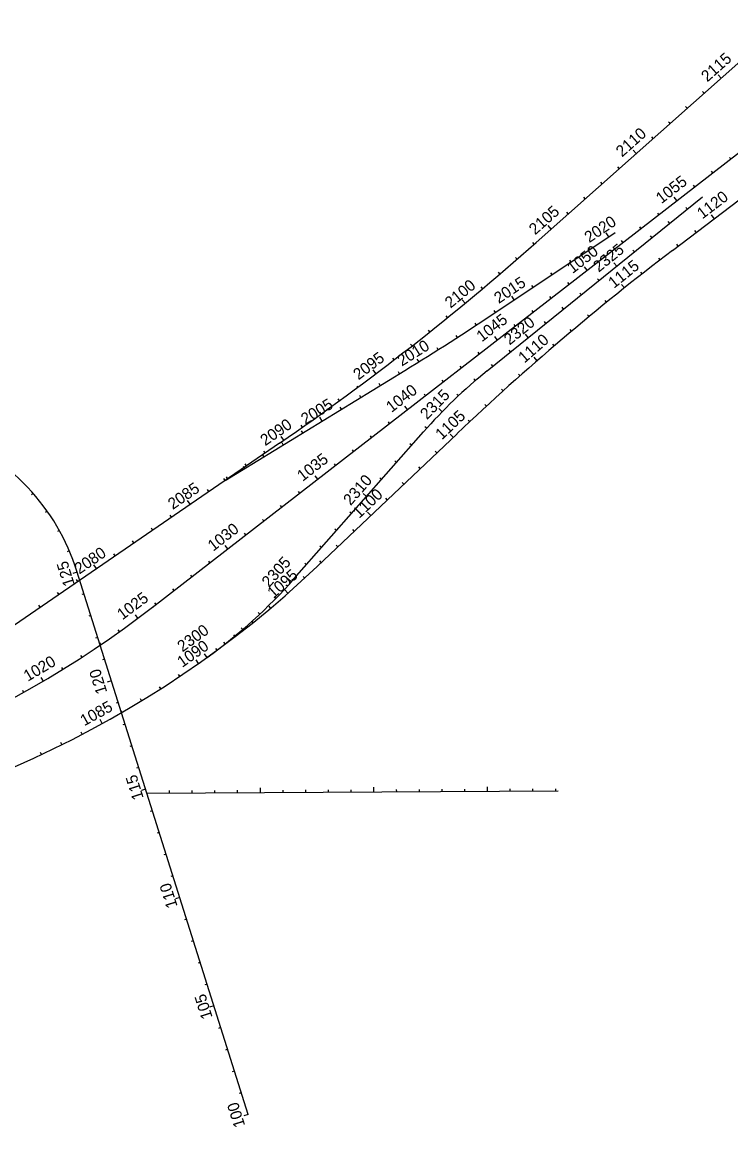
# Model space of a CAD drawing. Extents: x 448091 to 665917, y 1461380 to 1587607.
# Drawn here: x 467646 to 470767, y 1519255 to 1524114 of the extents above; entities that cross this region are included whole.
import ezdxf

# ---------------------------------------------------------------- set-up
doc = ezdxf.new("R2010")
doc.units = 0
for name, color, linetype in [('BoxCulvert_ep', 7, 'Continuous'), ('TextShtNo', 7, 'Continuous'), ('TextTitle', 7, 'Continuous')]:
    doc.layers.add(name, color=color, linetype=linetype)

msp = doc.modelspace()

# ---------------------------------------------------------------- linework, layer by layer
at = {"layer": 'BoxCulvert_ep'}
for p, q in [((468195.3, 1520723.1), (470005.6, 1520732.1)), ((468295.3, 1520723.6), (468295.2, 1520733.6)), ((468395.3, 1520724.1), (468395.2, 1520734.1)), ((468495.3, 1520724.6), (468495.2, 1520734.6)), ((468595.3, 1520725.1), (468595.2, 1520735.1)), ((468695.3, 1520725.6), (468695.2, 1520745.6)), ((468795.3, 1520726.1), (468795.2, 1520736.1)), ((468895.3, 1520726.6), (468895.2, 1520736.6)), ((468995.3, 1520727.1), (468995.2, 1520737.1)), ((469095.3, 1520727.6), (469095.2, 1520737.6)), ((469195.3, 1520728.1), (469195.2, 1520748.1)), ((469295.3, 1520728.6), (469295.2, 1520738.6)), ((469395.3, 1520729.1), (469395.2, 1520739.1)), ((469495.3, 1520729.5), (469495.2, 1520739.5)), ((469595.3, 1520730), (469595.2, 1520740)), ((469695.3, 1520730.5), (469695.2, 1520750.5)), ((469795.3, 1520731), (469795.2, 1520741)), ((469895.3, 1520731.5), (469895.2, 1520741.5)), ((469995.3, 1520732), (469995.2, 1520742))]:
    msp.add_line(p, q, dxfattribs=at)
at = {"layer": 'TextShtNo'}
for p, q in [((469909.2, 1523144.8), (471001.1, 1524113.7)), ((468218.7, 1521538.8), (471474.8, 1524061.3)), ((470508.9, 1523109.5), (471760.4, 1524061.6)), ((469692.9, 1522579.2), (470642, 1523345.3)), ((469727.4, 1522834.7), (470257.2, 1523188.9)), ((468540.3, 1522098.3), (469331.6, 1522581.7)), ((468844.7, 1521666.4), (469413.2, 1522311.4)), ((468944.8, 1521719.1), (469560.9, 1522303.5)), ((467528.9, 1521405.5), (468780, 1522262.6)), ((468640.9, 1519309.6), (467887.8, 1521698.5))]:
    msp.add_line(p, q, dxfattribs=at)
for centre, radius, start, end in [((462303.4, 1531715.9), 11459.2, 304.41545, 311.58526), ((477446.8, 1513989.4), 11459.2, 127.26096, 133.48554), ((463358.6, 1532361), 11459.2, 301.41538, 303.76453), ((471132.4, 1520795.9), 2291.8, 128.9106, 138.6035), ((466977.1, 1521411.4), 954.9, 17.4964, 69.3631), ((465790.4, 1525044.8), 4583.7, 275.7106, 313.4855), ((467125.5, 1523182), 2291.8, 305.629, 318.6035), ((465419.5, 1525168.5), 4583.7, 275.5856, 307.7648)]:
    msp.add_arc(centre, radius, start, end, dxfattribs=at)
at = {"layer": 'TextTitle'}
for p, q in [((470723.5, 1523867.4), (470710.2, 1523882.4)), ((470648.7, 1523801), (470642.1, 1523808.5)), ((470648.7, 1523801), (470645.8, 1523804.3)), ((470573.9, 1523734.7), (470567.3, 1523742.1)), ((470573.9, 1523734.7), (470571.1, 1523737.9)), ((470499.1, 1523668.3), (470492.5, 1523675.8)), ((470499.1, 1523668.3), (470496.3, 1523671.5)), ((470424.3, 1523601.9), (470417.7, 1523609.4)), ((470424.3, 1523601.9), (470421.5, 1523605.1)), ((470349.5, 1523535.5), (470335.7, 1523551.1)), ((470349.5, 1523535.5), (470346.7, 1523538.8)), ((470765.8, 1523512.1), (470760.6, 1523518.9)), ((470274.7, 1523469.2), (470268.1, 1523476.7)), ((470274.7, 1523469.2), (470271.9, 1523472.4)), ((470686.8, 1523450.8), (470681.5, 1523457.6)), ((470199.9, 1523402.8), (470193.3, 1523410.3)), ((470199.9, 1523402.8), (470197.1, 1523406)), ((470607.7, 1523389.6), (470602.5, 1523396.4)), ((470125.1, 1523336.4), (470118.5, 1523343.9)), ((470125.1, 1523336.4), (470122.3, 1523339.6)), ((470528.7, 1523328.4), (470517.3, 1523343.1)), ((470050.3, 1523270.1), (470043.7, 1523277.5)), ((470050.3, 1523270.1), (470047.5, 1523273.3)), ((470449.6, 1523267.1), (470444.4, 1523273.9)), ((470575, 1523291.2), (470568.7, 1523299)), ((470693.4, 1523249.9), (470681.3, 1523265.8)), ((470693.4, 1523249.9), (470690.8, 1523253.3)), ((469975.5, 1523203.7), (469961.8, 1523219.2)), ((469975.5, 1523203.7), (469972.7, 1523206.9)), ((470370.6, 1523205.9), (470365.3, 1523212.7)), ((470497.2, 1523228.4), (470490.9, 1523236.2)), ((470228.6, 1523169.8), (470217.5, 1523186.4)), ((470419.4, 1523165.6), (470413.1, 1523173.4)), ((470613.8, 1523189.4), (470607.8, 1523197.3)), ((470613.8, 1523189.4), (470611.2, 1523192.8)), ((469900.7, 1523137.3), (469894.1, 1523144.8)), ((469900.7, 1523137.3), (469897.9, 1523140.5)), ((470145.5, 1523114.2), (470140, 1523122.5)), ((470291.5, 1523144.6), (470285.4, 1523152.5)), ((470341.5, 1523102.8), (470335.3, 1523110.6)), ((470534.2, 1523128.8), (470528.2, 1523136.8)), ((470534.2, 1523128.8), (470531.6, 1523132.3)), ((469825.6, 1523071.3), (469819, 1523078.9)), ((469825.6, 1523071.3), (469822.8, 1523074.6)), ((470062.4, 1523058.6), (470056.8, 1523066.9)), ((470212.5, 1523083.4), (470206.4, 1523091.3)), ((470454.8, 1523068.1), (470448.7, 1523076.1)), ((470454.8, 1523068.1), (470452.2, 1523071.5)), ((469749.9, 1523006), (469743.4, 1523013.6)), ((469749.9, 1523006), (469747.1, 1523009.3)), ((469979.2, 1523003.1), (469973.7, 1523011.4)), ((470133.4, 1523022.1), (470122, 1523036.9)), ((470263.7, 1523040), (470251.2, 1523055.5)), ((470375.8, 1523006.8), (470369.6, 1523014.6)), ((470375.8, 1523006.8), (470373.2, 1523010.2)), ((470054.4, 1522960.9), (470049.1, 1522967.7)), ((470185.9, 1522977.2), (470179.6, 1522984.9)), ((470297.4, 1522944.7), (470284.9, 1522960.3)), ((469673.6, 1522941.4), (469667.1, 1522949)), ((469673.6, 1522941.4), (469670.8, 1522944.7)), ((469896.1, 1522947.5), (469890.6, 1522955.8)), ((470108.1, 1522914.3), (470101.8, 1522922.1)), ((470297.4, 1522944.7), (470294.7, 1522948.1)), ((469596.7, 1522877.4), (469584, 1522892.8)), ((469813, 1522891.9), (469801.9, 1522908.5)), ((469975.3, 1522899.7), (469970.1, 1522906.5)), ((470219.5, 1522882), (470213.2, 1522889.7)), ((470219.5, 1522882), (470216.8, 1522885.3)), ((469519.3, 1522814.1), (469513, 1522821.9)), ((469519.3, 1522814.1), (469516.6, 1522817.4)), ((469729.8, 1522836.3), (469724.3, 1522844.6)), ((469896.3, 1522838.4), (469891, 1522845.2)), ((470030.3, 1522851.5), (470024, 1522859.3)), ((470142.2, 1522818.6), (470135.8, 1522826.3)), ((470142.2, 1522818.6), (470139.5, 1522821.9)), ((469646.5, 1522781.1), (469641, 1522789.4)), ((469817.2, 1522777.2), (469811.9, 1522784)), ((469952.5, 1522788.7), (469946.2, 1522796.5)), ((469441.3, 1522751.5), (469435.1, 1522759.3)), ((469441.3, 1522751.5), (469438.7, 1522754.8)), ((469562.6, 1522726.6), (469557.2, 1522735)), ((469738.2, 1522715.9), (469726.8, 1522730.6)), ((469874.7, 1522725.9), (469862.1, 1522741.5)), ((470065.4, 1522754.5), (470059, 1522762.1)), ((469362.8, 1522689.5), (469356.7, 1522697.4)), ((469362.8, 1522689.5), (469360.2, 1522692.9)), ((469478.3, 1522672.8), (469473, 1522681.3)), ((469796.9, 1522663.1), (469790.6, 1522670.9)), ((469989.2, 1522689.8), (469982.7, 1522697.3)), ((469989.2, 1522689.8), (469986.4, 1522693)), ((469283.8, 1522628.2), (469277.7, 1522636.2)), ((469283.8, 1522628.2), (469281.2, 1522631.7)), ((469393.6, 1522619.8), (469386, 1522631.9)), ((469659.1, 1522654.7), (469653.8, 1522661.5)), ((469913.6, 1522624.3), (469900.4, 1522639.4)), ((469913.6, 1522624.3), (469910.7, 1522627.6)), ((469204.2, 1522567.7), (469191.7, 1522584.2)), ((469308.3, 1522567.4), (469303.1, 1522576)), ((469580.1, 1522593.5), (469574.8, 1522600.3)), ((469719, 1522600.3), (469712.8, 1522608.1)), ((469223, 1522515.3), (469217.8, 1522523.9)), ((469501, 1522532.2), (469495.7, 1522539)), ((469641.8, 1522536.7), (469635.3, 1522544.3)), ((469838.5, 1522558.3), (469831.9, 1522565.8)), ((469838.5, 1522558.3), (469835.7, 1522561.5)), ((469124.1, 1522507.8), (469120.7, 1522512.4)), ((469124.1, 1522507.8), (469121.6, 1522511.3)), ((469421.9, 1522471), (469416.7, 1522477.8)), ((469567.3, 1522470.1), (469560.5, 1522477.4)), ((469764, 1522491.6), (469757.3, 1522499)), ((469764, 1522491.6), (469761.1, 1522494.7)), ((469043.5, 1522448.6), (469037.6, 1522456.7)), ((469043.5, 1522448.6), (469041, 1522452.1)), ((469137.7, 1522463.2), (469132.4, 1522471.7)), ((469690.1, 1522424.2), (469683.3, 1522431.5)), ((469690.1, 1522424.2), (469687.2, 1522427.4)), ((468962.4, 1522390.2), (468956.6, 1522398.3)), ((468962.4, 1522390.2), (468959.9, 1522393.7)), ((469052.3, 1522411.1), (469047.1, 1522419.6)), ((469342.9, 1522409.7), (469331.5, 1522424.4)), ((469495.8, 1522400.2), (469481.5, 1522414.2)), ((468880.8, 1522332.4), (468875, 1522340.6)), ((468967, 1522359), (468956.5, 1522376)), ((469263.8, 1522348.5), (469258.6, 1522355.3)), ((469427.4, 1522327.3), (469419.9, 1522334)), ((469616.8, 1522356.2), (469610, 1522363.5)), ((469616.8, 1522356.2), (469613.9, 1522359.3)), ((468798.6, 1522275.4), (468787.3, 1522291.8)), ((468881.6, 1522306.8), (468876.4, 1522315.4)), ((469184.8, 1522287.2), (469179.5, 1522294)), ((469544.1, 1522287.5), (469530.3, 1522302.1)), ((468796.3, 1522254.7), (468791.1, 1522263.2)), ((469105.7, 1522226), (469100.5, 1522232.8)), ((469361.2, 1522252.3), (469353.7, 1522258.9)), ((468710.9, 1522202.6), (468705.7, 1522211.1)), ((468716.1, 1522218.8), (468710.5, 1522227.1)), ((469295, 1522177.3), (469287.5, 1522183.9)), ((469471.5, 1522218.7), (469464.6, 1522226)), ((469471.5, 1522218.7), (469468.6, 1522221.9)), ((468625.6, 1522150.5), (468620.4, 1522159)), ((468633.6, 1522162.3), (468628, 1522170.6)), ((468633.6, 1522162.3), (468631.2, 1522165.9)), ((469026.7, 1522164.8), (469021.4, 1522171.6)), ((469399, 1522149.9), (469392.1, 1522157.2)), ((469399, 1522149.9), (469396, 1522153)), ((468540.3, 1522098.3), (468535.1, 1522106.9)), ((468551.2, 1522105.8), (468545.5, 1522114)), ((468947.6, 1522103.5), (468936.2, 1522118.2)), ((469228.9, 1522102.3), (469221.4, 1522108.9)), ((469326.4, 1522081.1), (469319.5, 1522088.4)), ((467695.4, 1522040.5), (467687.9, 1522034)), ((468468.7, 1522049.3), (468463, 1522057.5)), ((468468.7, 1522049.3), (468466.2, 1522052.8)), ((468868.6, 1522042.3), (468863.3, 1522049.1)), ((469162.8, 1522027.3), (469147.8, 1522040.5)), ((469326.4, 1522081.1), (469323.5, 1522084.2)), ((468386.2, 1521992.8), (468374.9, 1522009.3)), ((468789.5, 1521981), (468784.3, 1521987.8)), ((469253.9, 1522012.3), (469247, 1522019.5)), ((469253.9, 1522012.3), (469250.9, 1522015.4)), ((467757.3, 1521962), (467749.1, 1521956.2)), ((468303.7, 1521936.2), (468298, 1521944.5)), ((468303.7, 1521936.2), (468301.2, 1521939.8)), ((469096.7, 1521952.3), (469089.2, 1521958.9)), ((469181.3, 1521943.5), (469167.5, 1521958)), ((468710.5, 1521919.8), (468705.2, 1521926.6)), ((467810.5, 1521877.4), (467801.8, 1521872.6)), ((468221.2, 1521879.7), (468215.5, 1521888)), ((468221.2, 1521879.7), (468218.7, 1521883.3)), ((468631.4, 1521858.5), (468626.1, 1521865.3)), ((469030.5, 1521877.3), (469023, 1521883.9)), ((469108.7, 1521874.6), (469101.9, 1521881.9)), ((469108.7, 1521874.6), (469105.8, 1521877.8)), ((468138.7, 1521823.2), (468133, 1521831.5)), ((468138.7, 1521823.2), (468136.2, 1521826.7)), ((468552.4, 1521797.3), (468541, 1521812)), ((468964.4, 1521802.2), (468956.9, 1521808.9)), ((469036.2, 1521805.8), (469029.3, 1521813.1)), ((469036.2, 1521805.8), (469033.2, 1521808.9)), ((467854.7, 1521787.8), (467845.5, 1521783.8)), ((468056.2, 1521766.7), (468050.5, 1521774.9)), ((468056.2, 1521766.7), (468053.7, 1521770.2)), ((467973.7, 1521710.2), (467962.4, 1521726.7)), ((468473.3, 1521736.1), (468468, 1521742.9)), ((468898.3, 1521727.2), (468890.8, 1521733.8)), ((468963.6, 1521737), (468956.8, 1521744.3)), ((468963.6, 1521737), (468960.7, 1521740.1)), ((467889.2, 1521694), (467870.2, 1521688)), ((467891.2, 1521653.6), (467885.5, 1521661.9)), ((467891.2, 1521653.6), (467888.8, 1521657.2)), ((468394.3, 1521674.8), (468389, 1521681.6)), ((468832.1, 1521652.3), (468817.2, 1521665.6)), ((468890.7, 1521668.6), (468883.9, 1521676)), ((467808.7, 1521597.1), (467803, 1521605.4)), ((467808.7, 1521597.1), (467806.3, 1521600.7)), ((468315.2, 1521613.6), (468309.9, 1521620.4)), ((468816.3, 1521601.8), (468803.1, 1521616.8)), ((467919.3, 1521598.6), (467909.8, 1521595.6)), ((468236.1, 1521552.3), (468230.9, 1521559.1)), ((468763.7, 1521579.3), (468760.7, 1521582.3)), ((467726.2, 1521540.6), (467720.5, 1521548.9)), ((467726.2, 1521540.6), (467723.8, 1521544.2)), ((467949.4, 1521503.2), (467939.8, 1521500.2)), ((468156.6, 1521491.8), (468145.5, 1521506.7)), ((468692.3, 1521509.3), (468685.4, 1521516.6)), ((468740.5, 1521536.6), (468734, 1521544.3)), ((468663.2, 1521473.1), (468657, 1521480.9)), ((467979.4, 1521407.8), (467969.9, 1521404.8)), ((468075.7, 1521432.9), (468069.9, 1521441.1)), ((468584.6, 1521411.3), (468578.5, 1521419.2)), ((468617.8, 1521442.6), (468611.3, 1521450.2)), ((467993.6, 1521375.9), (467988, 1521384.1)), ((468504.7, 1521351.2), (468498.8, 1521359.2)), ((468540.5, 1521379.2), (468534.4, 1521387)), ((467910.3, 1521320.6), (467905.6, 1521327.8)), ((468009.5, 1521312.5), (468000, 1521309.5)), ((468423.5, 1521292.8), (468412, 1521309.2)), ((468460.6, 1521319.1), (468448.9, 1521335.4)), ((467825.7, 1521267.2), (467821.2, 1521274.5)), ((467740, 1521215.6), (467730.6, 1521231.7)), ((468039.6, 1521217.1), (468020.5, 1521211.1)), ((468341, 1521236.3), (468335.4, 1521244.6)), ((468341, 1521236.3), (468338.6, 1521239.9)), ((467653.3, 1521166), (467649.1, 1521173.5)), ((468257.3, 1521181.6), (468251.9, 1521190)), ((468257.3, 1521181.6), (468255, 1521185.2)), ((468069.6, 1521121.7), (468060.1, 1521118.7)), ((468172.4, 1521128.7), (468167.3, 1521137.2)), ((468172.4, 1521128.7), (468170.2, 1521132.3)), ((468086.5, 1521077.6), (468081.4, 1521086.3)), ((468086.5, 1521077.6), (468084.3, 1521081.4)), ((467999.4, 1521028.5), (467989.7, 1521046)), ((467999.4, 1521028.5), (467997.3, 1521032.3)), ((468099.7, 1521026.4), (468090.2, 1521023.3)), ((467911.2, 1520981.3), (467906.6, 1520990.1)), ((467911.2, 1520981.3), (467909.2, 1520985.1)), ((467822.1, 1520936), (467817.6, 1520944.9)), ((467822.1, 1520936), (467820.2, 1520939.8)), ((468129.8, 1520931), (468120.2, 1520928)), ((467732, 1520892.6), (467727.7, 1520901.7)), ((467732, 1520892.6), (467730.1, 1520896.5)), ((468159.8, 1520835.6), (468150.3, 1520832.6)), ((468189.9, 1520740.2), (468171.8, 1520734.5)), ((468220, 1520644.9), (468210.4, 1520641.9)), ((468250, 1520549.5), (468240.5, 1520546.5)), ((468280.1, 1520454.1), (468270.5, 1520451.1)), ((468310.2, 1520358.7), (468300.6, 1520355.7)), ((468340.2, 1520263.4), (468321.1, 1520257.4)), ((468370.3, 1520168), (468360.7, 1520165)), ((468400.3, 1520072.6), (468390.8, 1520069.6)), ((468430.4, 1519977.2), (468420.9, 1519974.2)), ((468460.5, 1519881.9), (468450.9, 1519878.9)), ((468490.5, 1519786.5), (468471.5, 1519780.5)), ((468520.6, 1519691.1), (468511.1, 1519688.1)), ((468550.7, 1519595.8), (468541.1, 1519592.7)), ((468580.7, 1519500.4), (468571.2, 1519497.4)), ((468610.8, 1519405), (468601.3, 1519402)), ((468640.9, 1519309.6), (468621.8, 1519303.6))]:
    msp.add_line(p, q, dxfattribs=at)

# ---------------------------------------------------------------- texts
for s, rotation, p in [('2115', 41.5853, (470662.6, 1523848)), ('2110', 41.5853, (470287.4, 1523518)), ('1055', 37.7648, (470460.5, 1523312.5)), ('1120', 37.261, (470640.9, 1523245.4)), ('2105', 41.5853, (469904.7, 1523175.5)), ('2020', 33.7645, (470142.9, 1523141.3)), ('1050', 37.7648, (470069.6, 1523005.4)), ('2325', 38.9106, (470185, 1523011.4)), ('1115', 38.6017, (470251.4, 1522940.2)), ('2100', 39.5285, (469532.7, 1522853.1)), ('2015', 33.7645, (469744.9, 1522873.6)), ('1045', 37.7648, (469670.5, 1522704.9)), ('2320', 38.9106, (469792.5, 1522690.9)), ('1110', 41.1017, (469857.4, 1522611.3)), ('2010', 31.7792, (469318, 1522598.5)), ('2095', 37.0285, (469127.3, 1522537.6)), ('1040', 37.7648, (469272.6, 1522394.2)), ('2315', 45.5708, (469428.9, 1522362.9)), ('2005', 31.4154, (468893.1, 1522341.6)), ('1105', 43.4855, (469494, 1522273.7)), ('2090', 34.5285, (468716.7, 1522247.9)), ('1035', 37.7648, (468881.2, 1522091.3)), ('2085', 34.4155, (468309.8, 1521967.8)), ('2310', 48.6035, (469092.5, 1521984.6)), ('1100', 43.4855, (469130.5, 1521928.4)), ('1030', 37.7648, (468487.6, 1521784.1)), ('2080', 34.4155, (467898.5, 1521683.6)), ('2305', 48.129, (468733.4, 1521624.1)), ('125', 107.4964, (467878.4, 1521641.3)), ('1095', 41.3108, (468753, 1521576.5)), ('1025', 36.6657, (468087.8, 1521482.1)), ('2300', 35.629, (468352.3, 1521341.5)), ('1090', 35.0608, (468351.2, 1521273)), ('1020', 30.4157, (467671.4, 1521212)), ('120', 107.4964, (468021.8, 1521167.2)), ('1085', 28.8108, (467919.8, 1521016.1)), ('115', 107.4964, (468182.2, 1520701.6)), ('110', 107.4964, (468331.4, 1520225.3)), ('105', 107.4964, (468485.4, 1519737.3)), ('100', 107.4964, (468629, 1519261))]:
    msp.add_text(s, height=50, rotation=rotation, dxfattribs=at).set_placement(p)

doc.saveas('drawing.dxf')
